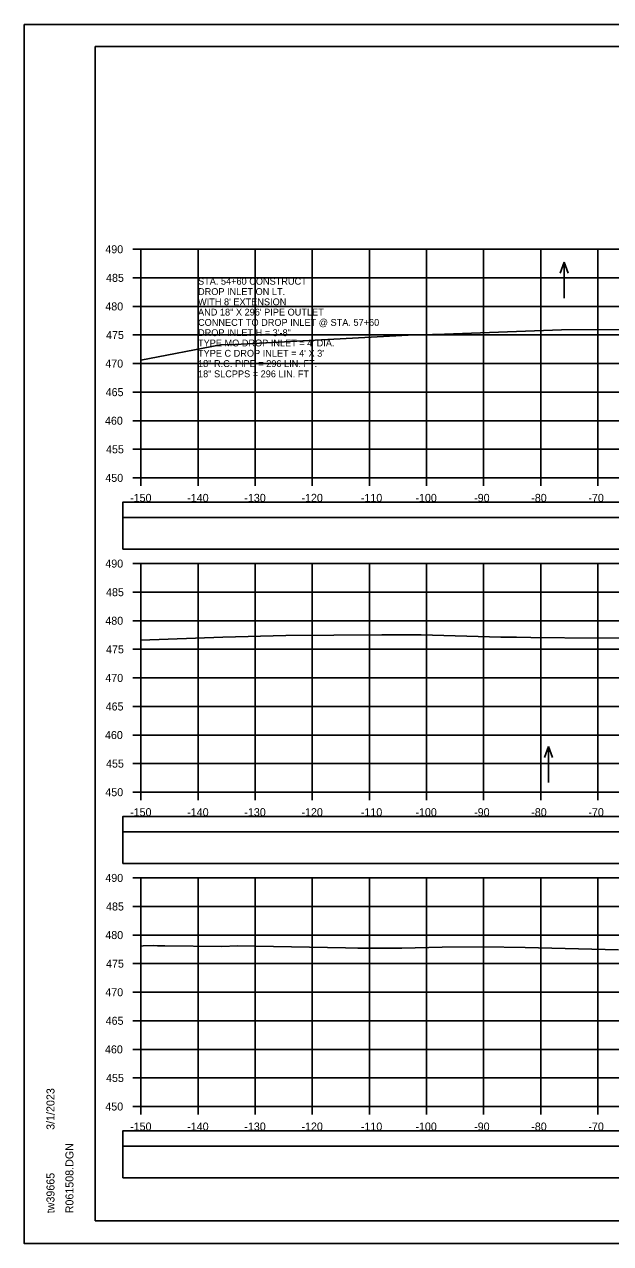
# Model space of a CAD drawing. Extents: x 1371057 to 1372761, y 380005 to 390517.
# Drawn here: x 1371723.8 to 1371826.4, y 383631.8 to 383845.2 of the extents above; entities that cross this region are included whole.
import ezdxf

# ---------------------------------------------------------------- set-up
doc = ezdxf.new("R2010")
doc.units = 0
for name, color, linetype in [('R_Axis', 7, 'Continuous'), ('R_Axis Annot', 7, 'Continuous'), ('R_Border', 7, 'Continuous'), ('R_Detour', 7, 'Continuous'), ('R_Dimension', 7, 'Continuous'), ('R_Exist Surface', 7, 'Continuous'), ('R_Grid', 7, 'Continuous'), ('R_No Plot', 7, 'Continuous'), ('R_Water Annot', 7, 'Continuous')]:
    doc.layers.add(name, color=color, linetype=linetype)

msp = doc.modelspace()

# ---------------------------------------------------------------- linework, layer by layer
at = {"layer": 'R_Axis'}
for p, q in [((1371742.81, 383805.81), (1371744.21, 383805.81)), ((1371744.21, 383765.81), (1371744.21, 383805.81)), ((1371742.81, 383800.81), (1371744.21, 383800.81)), ((1371742.81, 383795.81), (1371744.21, 383795.81)), ((1371742.81, 383790.81), (1371744.21, 383790.81)), ((1371742.81, 383785.81), (1371744.21, 383785.81)), ((1371742.81, 383780.81), (1371744.21, 383780.81)), ((1371742.81, 383775.81), (1371744.21, 383775.81)), ((1371742.81, 383770.81), (1371744.21, 383770.81)), ((1371742.81, 383765.81), (1371744.21, 383765.81)), ((1371744.21, 383765.81), (1372044.21, 383765.81)), ((1371744.21, 383764.41), (1371744.21, 383765.81)), ((1371754.21, 383764.41), (1371754.21, 383765.81)), ((1371764.21, 383764.41), (1371764.21, 383765.81)), ((1371774.21, 383764.41), (1371774.21, 383765.81)), ((1371784.21, 383764.41), (1371784.21, 383765.81)), ((1371794.21, 383764.41), (1371794.21, 383765.81)), ((1371804.21, 383764.41), (1371804.21, 383765.81)), ((1371814.21, 383764.41), (1371814.21, 383765.81)), ((1371824.21, 383764.41), (1371824.21, 383765.81)), ((1371742.81, 383750.81), (1371744.21, 383750.81)), ((1371744.21, 383710.81), (1371744.21, 383750.81)), ((1371742.81, 383745.81), (1371744.21, 383745.81)), ((1371742.81, 383740.81), (1371744.21, 383740.81)), ((1371742.81, 383735.81), (1371744.21, 383735.81)), ((1371742.81, 383730.81), (1371744.21, 383730.81)), ((1371742.81, 383725.81), (1371744.21, 383725.81)), ((1371742.81, 383720.81), (1371744.21, 383720.81)), ((1371742.81, 383715.81), (1371744.21, 383715.81)), ((1371742.81, 383710.81), (1371744.21, 383710.81)), ((1371744.21, 383710.81), (1372044.21, 383710.81)), ((1371744.21, 383709.41), (1371744.21, 383710.81)), ((1371754.21, 383709.41), (1371754.21, 383710.81)), ((1371764.21, 383709.41), (1371764.21, 383710.81)), ((1371774.21, 383709.41), (1371774.21, 383710.81)), ((1371784.21, 383709.41), (1371784.21, 383710.81)), ((1371794.21, 383709.41), (1371794.21, 383710.81)), ((1371804.21, 383709.41), (1371804.21, 383710.81)), ((1371814.21, 383709.41), (1371814.21, 383710.81)), ((1371824.21, 383709.41), (1371824.21, 383710.81)), ((1371742.81, 383695.81), (1371744.21, 383695.81)), ((1371744.21, 383655.81), (1371744.21, 383695.81)), ((1371742.81, 383690.81), (1371744.21, 383690.81)), ((1371742.81, 383685.81), (1371744.21, 383685.81)), ((1371742.81, 383680.81), (1371744.21, 383680.81)), ((1371742.81, 383675.81), (1371744.21, 383675.81)), ((1371742.81, 383670.81), (1371744.21, 383670.81)), ((1371742.81, 383665.81), (1371744.21, 383665.81)), ((1371742.81, 383660.81), (1371744.21, 383660.81)), ((1371742.81, 383655.81), (1371744.21, 383655.81)), ((1371744.21, 383655.81), (1372044.21, 383655.81)), ((1371744.21, 383654.41), (1371744.21, 383655.81)), ((1371754.21, 383654.41), (1371754.21, 383655.81)), ((1371764.21, 383654.41), (1371764.21, 383655.81)), ((1371774.21, 383654.41), (1371774.21, 383655.81)), ((1371784.21, 383654.41), (1371784.21, 383655.81)), ((1371794.21, 383654.41), (1371794.21, 383655.81)), ((1371804.21, 383654.41), (1371804.21, 383655.81)), ((1371814.21, 383654.41), (1371814.21, 383655.81)), ((1371824.21, 383654.41), (1371824.21, 383655.81))]:
    msp.add_line(p, q, dxfattribs=at)
at = {"layer": 'R_Border'}
for p, q in [((1371736.21, 383841.27), (1372052.39, 383841.27)), ((1371736.21, 383635.81), (1371736.21, 383841.27)), ((1371736.21, 383635.81), (1371736.21, 383635.81)), ((1372052.39, 383635.81), (1371736.21, 383635.81))]:
    msp.add_line(p, q, dxfattribs=at)
at = {"layer": 'R_Detour'}
for points in [[(1371741.06, 383758.85), (1372047.37, 383758.85), (1372047.37, 383761.56), (1371741.06, 383761.56)], [(1371741.06, 383703.85), (1372047.37, 383703.85), (1372047.37, 383706.56), (1371741.06, 383706.56)], [(1371741.06, 383648.85), (1372047.37, 383648.85), (1372047.37, 383651.56), (1371741.06, 383651.56)]]:
    msp.add_lwpolyline(points, close=True, dxfattribs=at)
at = {"layer": 'R_Dimension'}
for points in [[(1371741.06, 383753.33), (1372047.37, 383753.33), (1372047.37, 383758.85), (1371741.06, 383758.85)], [(1371741.06, 383698.33), (1372047.37, 383698.33), (1372047.37, 383703.85), (1371741.06, 383703.85)], [(1371741.06, 383643.33), (1372047.37, 383643.33), (1372047.37, 383648.85), (1371741.06, 383648.85)]]:
    msp.add_lwpolyline(points, close=True, dxfattribs=at)
at = {"layer": 'R_Exist Surface'}
for points in [[(1371744.21, 383786.42), (1371758.17, 383789.09), (1371760.66, 383789.15), (1371791.01, 383790.8), (1371797.39, 383790.96), (1371817.87, 383791.7), (1371829.52, 383791.76)], [(1371744.21, 383737.43), (1371758.56, 383737.91), (1371769.6, 383738.2), (1371786.38, 383738.36), (1371793.3, 383738.32), (1371807.22, 383737.93), (1371808.16, 383737.95), (1371809.99, 383737.91), (1371812.5, 383737.89), (1371824.35, 383737.77), (1371829.69, 383737.8)], [(1371744.21, 383683.86), (1371744.63, 383683.92), (1371746.44, 383683.96), (1371747.1, 383683.94), (1371748.38, 383683.92), (1371758.35, 383683.83), (1371761.11, 383683.9), (1371780.05, 383683.55), (1371782.21, 383683.51), (1371782.61, 383683.51), (1371789.89, 383683.49), (1371796.95, 383683.7), (1371804.08, 383683.76), (1371811.46, 383683.61), (1371827.85, 383683.21)]]:
    msp.add_lwpolyline(points, dxfattribs=at)
at = {"layer": 'R_Grid'}
for p, q in [((1371744.21, 383805.81), (1372044.21, 383805.81)), ((1371744.21, 383765.81), (1371744.21, 383805.81)), ((1371754.21, 383765.81), (1371754.21, 383805.81)), ((1371764.21, 383765.81), (1371764.21, 383805.81)), ((1371774.21, 383765.81), (1371774.21, 383805.81)), ((1371784.21, 383765.81), (1371784.21, 383805.81)), ((1371794.21, 383765.81), (1371794.21, 383805.81)), ((1371804.21, 383765.81), (1371804.21, 383805.81)), ((1371814.21, 383765.81), (1371814.21, 383805.81)), ((1371824.21, 383765.81), (1371824.21, 383805.81)), ((1371744.21, 383800.81), (1372044.21, 383800.81)), ((1371744.21, 383795.81), (1372044.21, 383795.81)), ((1371744.21, 383790.81), (1372044.21, 383790.81)), ((1371744.21, 383785.81), (1372044.21, 383785.81)), ((1371744.21, 383780.81), (1372044.21, 383780.81)), ((1371744.21, 383775.81), (1372044.21, 383775.81)), ((1371744.21, 383770.81), (1372044.21, 383770.81)), ((1371744.21, 383765.81), (1372044.21, 383765.81)), ((1371744.21, 383750.81), (1372044.21, 383750.81)), ((1371744.21, 383710.81), (1371744.21, 383750.81)), ((1371754.21, 383710.81), (1371754.21, 383750.81)), ((1371764.21, 383710.81), (1371764.21, 383750.81)), ((1371774.21, 383710.81), (1371774.21, 383750.81)), ((1371784.21, 383710.81), (1371784.21, 383750.81)), ((1371794.21, 383710.81), (1371794.21, 383750.81)), ((1371804.21, 383710.81), (1371804.21, 383750.81)), ((1371814.21, 383710.81), (1371814.21, 383750.81)), ((1371824.21, 383710.81), (1371824.21, 383750.81)), ((1371744.21, 383745.81), (1372044.21, 383745.81)), ((1371744.21, 383740.81), (1372044.21, 383740.81)), ((1371744.21, 383735.81), (1372044.21, 383735.81)), ((1371744.21, 383730.81), (1372044.21, 383730.81)), ((1371744.21, 383725.81), (1372044.21, 383725.81)), ((1371744.21, 383720.81), (1372044.21, 383720.81)), ((1371744.21, 383715.81), (1372044.21, 383715.81)), ((1371744.21, 383710.81), (1372044.21, 383710.81)), ((1371744.21, 383695.81), (1372044.21, 383695.81)), ((1371744.21, 383655.81), (1371744.21, 383695.81)), ((1371754.21, 383655.81), (1371754.21, 383695.81)), ((1371764.21, 383655.81), (1371764.21, 383695.81)), ((1371774.21, 383655.81), (1371774.21, 383695.81)), ((1371784.21, 383655.81), (1371784.21, 383695.81)), ((1371794.21, 383655.81), (1371794.21, 383695.81)), ((1371804.21, 383655.81), (1371804.21, 383695.81)), ((1371814.21, 383655.81), (1371814.21, 383695.81)), ((1371824.21, 383655.81), (1371824.21, 383695.81)), ((1371744.21, 383690.81), (1372044.21, 383690.81)), ((1371744.21, 383685.81), (1372044.21, 383685.81)), ((1371744.21, 383680.81), (1372044.21, 383680.81)), ((1371744.21, 383675.81), (1372044.21, 383675.81)), ((1371744.21, 383670.81), (1372044.21, 383670.81)), ((1371744.21, 383665.81), (1372044.21, 383665.81)), ((1371744.21, 383660.81), (1372044.21, 383660.81)), ((1371744.21, 383655.81), (1372044.21, 383655.81))]:
    msp.add_line(p, q, dxfattribs=at)
at = {"layer": 'R_No Plot'}
for p, q in [((1371723.81, 383845.16), (1372057.14, 383845.16)), ((1371723.81, 383631.83), (1372057.14, 383631.83))]:
    msp.add_line(p, q, dxfattribs=at)
for points in [[(1371723.8, 383845.16), (1372057.14, 383845.16), (1372057.14, 383631.82), (1371723.8, 383631.82)], [(1371970.13, 383841.27), (1371989.75, 383841.27), (1371989.75, 383831.39), (1372005.86, 383831.39), (1372029.06, 383831.39), (1372029.18, 383803.23), (1372052.39, 383803.23), (1372052.39, 383635.81), (1371736.21, 383635.81), (1371736.21, 383841.27)]]:
    msp.add_lwpolyline(points, close=True, dxfattribs=at)
at = {"layer": 'R_Water Annot'}
for p, q in [((1371818.3, 383803.56), (1371817.6, 383801.63)), ((1371818.3, 383797.27), (1371818.3, 383803.56)), ((1371818.3, 383803.56), (1371819, 383801.63)), ((1371815.57, 383718.82), (1371814.87, 383716.89)), ((1371815.57, 383712.53), (1371815.57, 383718.82)), ((1371815.57, 383718.82), (1371816.27, 383716.89))]:
    msp.add_line(p, q, dxfattribs=at)

# ---------------------------------------------------------------- texts
at = {"layer": 'R_Axis Annot'}
for s, p in [('490', (1371737.98, 383805.11)), ('485', (1371738.11, 383800.11)), ('480', (1371737.98, 383795.11)), ('475', (1371738.11, 383790.11)), ('470', (1371737.98, 383785.11)), ('465', (1371738.04, 383780.11)), ('460', (1371737.92, 383775.11)), ('455', (1371738.11, 383770.11)), ('450', (1371737.98, 383765.11)), ('-150', (1371742.32, 383761.61)), ('-140', (1371752.32, 383761.61)), ('-130', (1371762.32, 383761.61)), ('-120', (1371772.32, 383761.61)), ('-110', (1371782.72, 383761.61)), ('-100', (1371792.27, 383761.61)), ('-90', (1371802.55, 383761.61)), ('-80', (1371812.55, 383761.61)), ('-70', (1371822.55, 383761.61)), ('490', (1371737.98, 383750.11)), ('485', (1371738.11, 383745.11)), ('480', (1371737.98, 383740.11)), ('475', (1371738.11, 383735.11)), ('470', (1371737.98, 383730.11)), ('465', (1371738.04, 383725.11)), ('460', (1371737.92, 383720.11)), ('455', (1371738.11, 383715.11)), ('450', (1371737.98, 383710.11)), ('-150', (1371742.32, 383706.61)), ('-140', (1371752.32, 383706.61)), ('-130', (1371762.32, 383706.61)), ('-120', (1371772.32, 383706.61)), ('-110', (1371782.72, 383706.61)), ('-100', (1371792.27, 383706.61)), ('-90', (1371802.55, 383706.61)), ('-80', (1371812.55, 383706.61)), ('-70', (1371822.55, 383706.61)), ('490', (1371737.98, 383695.11)), ('485', (1371738.11, 383690.11)), ('480', (1371737.98, 383685.11)), ('475', (1371738.11, 383680.11)), ('470', (1371737.98, 383675.11)), ('465', (1371738.04, 383670.11)), ('460', (1371737.92, 383665.11)), ('455', (1371738.11, 383660.11)), ('450', (1371737.98, 383655.11)), ('-150', (1371742.32, 383651.61)), ('-140', (1371752.32, 383651.61)), ('-130', (1371762.32, 383651.61)), ('-120', (1371772.32, 383651.61)), ('-110', (1371782.72, 383651.61)), ('-100', (1371792.27, 383651.61)), ('-90', (1371802.55, 383651.61)), ('-80', (1371812.55, 383651.61)), ('-70', (1371822.55, 383651.61))]:
    msp.add_text(s, height=1.4, dxfattribs=at).set_placement(p)
at = {"layer": 'R_Border'}
for s, p in [('3/1/2023', (1371729.08, 383651.73)), ('R061508.DGN', (1371732.4, 383637.13)), ('tw39665', (1371729.08, 383637.13))]:
    msp.add_text(s, height=1.4, rotation=90, dxfattribs=at).set_placement(p)
at = {"layer": 'R_Water Annot'}
for s, p in [('STA. 54+60 CONSTRUCT', (1371754.21, 383799.61)), ('DROP INLET ON LT.', (1371754.21, 383797.81)), ("WITH 8' EXTENSION", (1371754.21, 383796.01)), ('AND 18" X 296\' PIPE OUTLET', (1371754.21, 383794.21)), ('CONNECT TO DROP INLET @ STA. 57+60', (1371754.21, 383792.41)), ('DROP INLET H = 3\'-8"', (1371754.21, 383790.61)), ("TYPE MO DROP INLET = 4' DIA.", (1371754.21, 383788.81)), ("TYPE C DROP INLET = 4' X 3'", (1371754.21, 383787.01)), ('18" R.C. PIPE = 296 LIN. FT.', (1371754.21, 383785.21)), ('18" SLCPPS = 296 LIN. FT', (1371754.21, 383783.41))]:
    msp.add_text(s, height=1.2, dxfattribs=at).set_placement(p)

doc.saveas('drawing.dxf')
